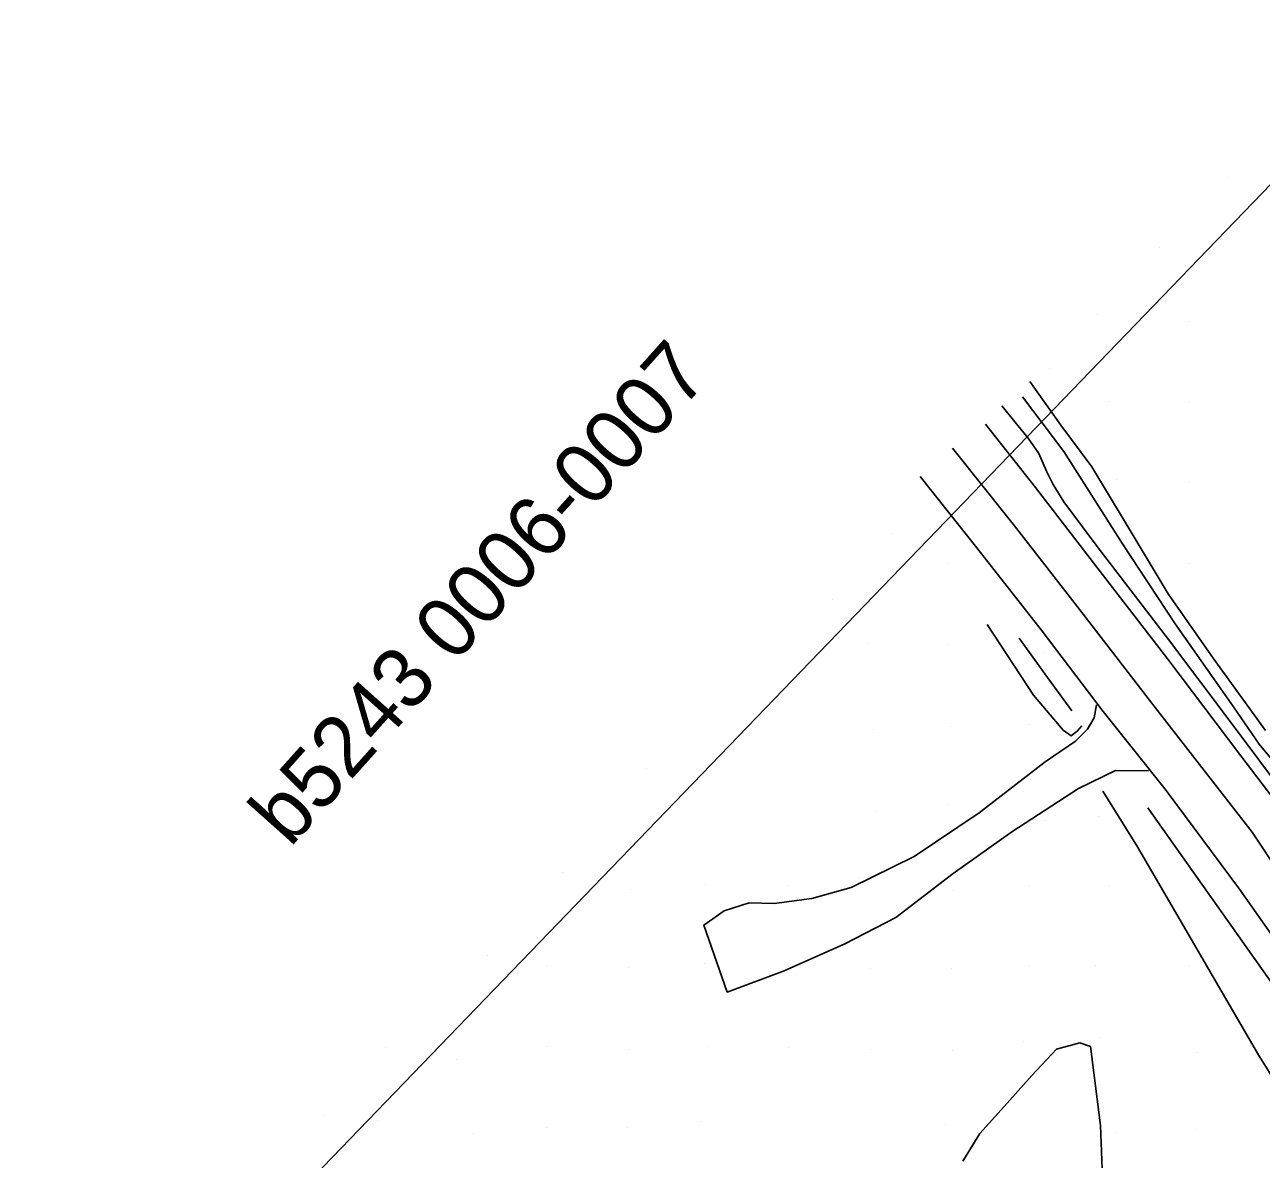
# Model space of a CAD drawing. Extents: x 1497074 to 1501343, y 481943 to 486114.
# Drawn here: x 1498846.5 to 1499153.8, y 485647.9 to 485929.7 of the extents above; entities that cross this region are included whole.
import ezdxf

# ---------------------------------------------------------------- set-up
doc = ezdxf.new("R2010")
doc.units = 0
for name, color, linetype in [('PH Exist DTM Boundary', 7, 'Continuous'), ('PH Exist DTM Boundary Text', 7, 'Continuous'), ('PH Exist DTM Breakline', 7, 'Continuous'), ('PH Exist DTM Obscure Area', 7, 'Continuous'), ('PH Exist DTM Point', 7, 'Continuous')]:
    doc.layers.add(name, color=color, linetype=linetype)

msp = doc.modelspace()

# ---------------------------------------------------------------- linework, layer by layer
at = {"layer": 'PH Exist DTM Boundary'}
msp.add_lwpolyline([(1498846.5, 485569.16), (1499227.59, 485244.03), (1499565.8, 485594.67), (1499194.3, 485929.74)], close=True, dxfattribs=at)
at = {"layer": 'PH Exist DTM Breakline'}
for points in [[(1499154.78, 485754.38), (1499141.8, 485772.4), (1499130.6, 485788.4), (1499119.66, 485806.61), (1499111.67, 485819.9), (1499103.98, 485830.25), (1499096.22, 485841.15)], [(1499229.71, 485654.73), (1499219.4, 485665.56), (1499211.63, 485673.64), (1499201.76, 485685.6), (1499184.63, 485709.35), (1499167.01, 485732.42), (1499156.46, 485747.1), (1499153.27, 485751), (1499146.89, 485760.3), (1499132.38, 485780.87), (1499119.27, 485800.79), (1499104.73, 485823.72), (1499094.44, 485837.33)], [(1499089.29, 485835.04), (1499095.8, 485827.06), (1499098.52, 485823.19), (1499100.38, 485818.87), (1499102.08, 485815.51), (1499104.72, 485811.24), (1499113.24, 485799.78), (1499130.7, 485776.99), (1499145.27, 485757.67), (1499161.28, 485736.27)], [(1499173.68, 485714.85), (1499167.19, 485723.77), (1499148.64, 485748.11), (1499130.51, 485772.13), (1499116, 485791.04), (1499097.67, 485814.77), (1499085.19, 485830.54)], [(1499077.06, 485824.55), (1499092.45, 485805.28), (1499108.65, 485784.4), (1499127.38, 485760.11), (1499151.53, 485729.14), (1499165.61, 485707.99)], [(1499068.97, 485817.49), (1499083.05, 485799.83), (1499099.09, 485779.44), (1499114.5, 485759.1), (1499129.89, 485739.82), (1499148.38, 485715), (1499157.76, 485701.6)], [(1499085.65, 485780.78), (1499097.12, 485763.23), (1499104.52, 485754.48), (1499106.53, 485753.05), (1499108.03, 485754.25), (1499109.19, 485755.55)], [(1499106.67, 485759.32), (1499099.99, 485768.46), (1499093.57, 485777.33)], [(1499112.8, 485760.81), (1499112.2, 485757.59), (1499110.54, 485754.74), (1499107.63, 485751.74), (1499100.08, 485746.6), (1499083.66, 485733.93), (1499067.5, 485723.13), (1499051.86, 485715.4), (1499042.04, 485712.71), (1499032.69, 485711.4), (1499026.53, 485711.64), (1499020.26, 485709.64), (1499015.28, 485706.09), (1499021.08, 485689.42), (1499035.23, 485694.72), (1499050.29, 485701.39), (1499062.98, 485707.97), (1499077.19, 485718.9), (1499091.76, 485729.2), (1499108.35, 485740.03), (1499117.55, 485744.49), (1499125.76, 485744.37)], [(1499114.38, 485739.38), (1499122.96, 485725.54), (1499153.17, 485673.71), (1499162.45, 485658.84)], [(1499125.55, 485735.22), (1499161.44, 485684.5), (1499167.54, 485676.72)]]:
    msp.add_lwpolyline(points, dxfattribs=at)
at = {"layer": 'PH Exist DTM Obscure Area'}
for points in [[(1499079.62, 485647.44), (1499083.83, 485654.26), (1499090.62, 485661.87), (1499096.71, 485668.69), (1499102.85, 485675.23), (1499108.66, 485676.84), (1499111.31, 485675.88)], [(1499111.31, 485675.88), (1499113.8, 485656.3), (1499114.32, 485643.39)]]:
    msp.add_lwpolyline(points, dxfattribs=at)
at = {"layer": 'PH Exist DTM Point'}
for p, q in [((1499145.52, 485891.77), (1499145.52, 485891.77)), ((1499128.43, 485874.45), (1499128.43, 485874.45)), ((1499113.03, 485857.84), (1499113.03, 485857.84)), ((1499136.04, 485855.92), (1499136.04, 485855.92)), ((1499101.07, 485844.3), (1499101.07, 485844.3)), ((1499116.13, 485836.02), (1499116.13, 485836.02)), ((1499136.04, 485835.92), (1499136.04, 485835.92)), ((1499117.79, 485816.69), (1499117.79, 485816.69)), ((1499136.04, 485815.92), (1499136.04, 485815.92)), ((1499062.06, 485803.42), (1499062.06, 485803.42)), ((1499076.04, 485795.92), (1499076.04, 485795.92)), ((1499136.04, 485795.92), (1499136.04, 485795.92)), ((1499047.16, 485787.05), (1499047.16, 485787.05)), ((1499056.04, 485775.92), (1499056.04, 485775.92)), ((1499076.08, 485775.88), (1499076.08, 485775.88)), ((1499099.83, 485773.68), (1499099.83, 485773.68)), ((1499057.41, 485754.69), (1499057.41, 485754.69)), ((1499076.63, 485755.39), (1499076.63, 485755.39)), ((1499096.04, 485755.92), (1499096.04, 485755.92)), ((1499001.05, 485744.96), (1499001.05, 485744.96)), ((1499076.04, 485735.92), (1499076.04, 485735.92)), ((1499057.78, 485734.36), (1499057.78, 485734.36)), ((1499100.15, 485732.06), (1499100.15, 485732.06)), ((1499113.39, 485733.01), (1499113.39, 485733.01)), ((1498980.09, 485719.06), (1498980.09, 485719.06)), ((1499015.74, 485716.19), (1499015.74, 485716.19)), ((1499053.75, 485717.96), (1499053.75, 485717.96)), ((1498997.07, 485715), (1498997.07, 485715)), ((1499035.92, 485716), (1499035.92, 485716)), ((1499077.32, 485714.77), (1499077.32, 485714.77)), ((1499096.04, 485715.92), (1499096.04, 485715.92)), ((1499116.03, 485715.91), (1499116.03, 485715.91)), ((1498961.53, 485698.49), (1498961.53, 485698.49)), ((1498976.04, 485695.92), (1498976.04, 485695.92)), ((1498996.55, 485695.46), (1498996.55, 485695.46)), ((1499015.33, 485696.55), (1499015.33, 485696.55)), ((1499056.63, 485695.39), (1499056.63, 485695.39)), ((1499076.87, 485695.17), (1499076.87, 485695.17)), ((1499096.04, 485695.92), (1499096.04, 485695.92)), ((1499112.57, 485696.08), (1499112.57, 485696.08)), ((1499136.04, 485695.92), (1499136.04, 485695.92)), ((1499037.98, 485693.84), (1499037.98, 485693.84)), ((1499094.72, 485677.13), (1499094.72, 485677.13)), ((1499113.51, 485678.18), (1499113.51, 485678.18)), ((1498936.2, 485675.65), (1498936.2, 485675.65)), ((1498976.11, 485675.85), (1498976.11, 485675.85)), ((1498996.86, 485675.19), (1498996.86, 485675.19)), ((1499016.04, 485675.92), (1499016.04, 485675.92)), ((1499036.32, 485675.66), (1499036.32, 485675.66)), ((1499056.76, 485675.27), (1499056.76, 485675.27)), ((1499077.09, 485674.98), (1499077.09, 485674.98)), ((1499137.82, 485674.34), (1499137.82, 485674.34)), ((1498953.69, 485672.78), (1498953.69, 485672.78)), ((1498921.04, 485658.68), (1498921.04, 485658.68)), ((1498934.15, 485657.6), (1498934.15, 485657.6)), ((1498976.19, 485655.78), (1498976.19, 485655.78)), ((1498996.16, 485655.81), (1498996.16, 485655.81)), ((1499014.55, 485657.25), (1499014.55, 485657.25)), ((1499075.27, 485656.6), (1499075.27, 485656.6)), ((1499137.33, 485655.27), (1499137.33, 485655.27)), ((1498957.91, 485654.25), (1498957.91, 485654.25)), ((1499117.69, 485654.44), (1499117.69, 485654.44))]:
    msp.add_line(p, q, dxfattribs=at)

# ---------------------------------------------------------------- texts
at = {"layer": 'PH Exist DTM Boundary Text'}
msp.add_text('b5243 0006-0007', height=15, rotation=48.2276, dxfattribs=at).set_placement((1498912.44, 485725.11))

doc.saveas('drawing.dxf')
